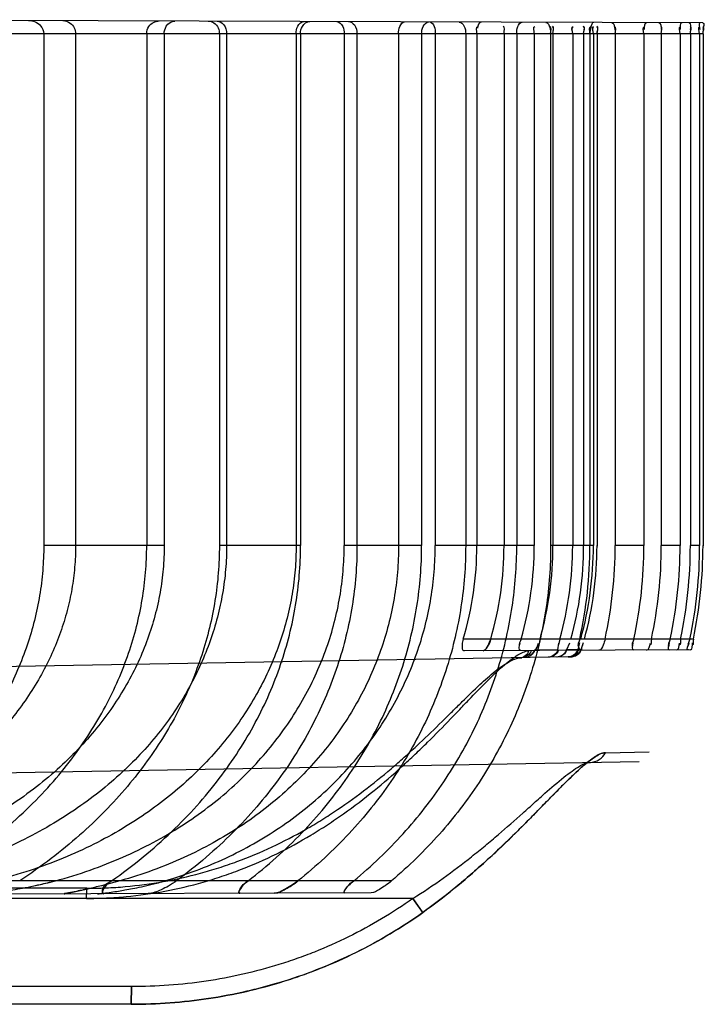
# Model space of a CAD drawing. Header units: millimetres. Extents: x 0 to 297, y 0 to 210.
# Tile 270 of 455: x 143.363 to 143.518, y 157.235 to 157.458. Entities that reach past the tile are written whole.
import ezdxf

# ---------------------------------------------------------------- set-up
doc = ezdxf.new("R2010")
doc.units = ezdxf.units.MM
doc.header["$LTSCALE"] = 16.335
doc.layers.add('INTFCLR_1', color=7, linetype='CONTINUOUS')

msp = doc.modelspace()

# ---------------------------------------------------------------- linework, layer by layer
at = {"layer": 'INTFCLR_1', "color": 9, "linetype": 'Continuous'}
for p, q in [((143.5175992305, 157.4577476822), (143.3097633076, 157.4584731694)), ((143.5176704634, 157.4552871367), (143.3049389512, 157.4552871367)), ((143.395626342, 157.3392871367), (143.3683356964, 157.3392854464)), ((143.4265118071, 157.3392854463), (143.4081232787, 157.3392854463)), ((143.4539352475, 157.3392854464), (143.4363873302, 157.3392871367)), ((143.4794419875, 157.3392871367), (143.4570233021, 157.3392871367)), ((143.4928436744, 157.3392871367), (143.4831624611, 157.3392854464)), ((143.4936640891, 157.3392871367), (143.493821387, 157.3392871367)), ((143.5042717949, 157.3392854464), (143.4977800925, 157.3392854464)), ((143.5124747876, 157.3392854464), (143.5082286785, 157.3392854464)), ((143.5169026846, 157.3392854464), (143.5148018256, 157.3392854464)), ((143.517821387, 157.3392854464), (143.5176699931, 157.3392854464)), ((143.5154850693, 157.3180816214), (143.4633794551, 157.3180816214)), ((143.5148671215, 157.315611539), (143.4635563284, 157.3154324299)), ((143.4848129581, 157.3156493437), (143.4795337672, 157.3155548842)), ((143.4868416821, 157.3156856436), (143.4893919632, 157.3157312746)), ((143.4900763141, 157.3157467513), (143.4902795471, 157.3157467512)), ((143.4871451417, 157.314038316), (143.076579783, 157.306871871)), ((143.476031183, 157.3138000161), (143.4766077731, 157.3138543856)), ((143.4872204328, 157.3140396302), (143.4880278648, 157.314053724)), ((143.4955715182, 157.292313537), (143.5054734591, 157.2924917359)), ((143.4955715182, 157.292313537), (143.5054734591, 157.2924917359)), ((143.1045099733, 157.2833557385), (143.5032075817, 157.2903150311)), ((143.3780715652, 157.2615828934), (143.076579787, 157.2615719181)), ((143.4471388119, 157.2632871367), (143.1711067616, 157.2632871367)), ((143.3780296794, 157.2592871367), (143.3780715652, 157.2615828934)), ((143.3780296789, 157.2592871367), (143.3780715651, 157.2615828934)), ((143.442521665, 157.2605645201), (143.076579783, 157.2592871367)), ((143.4519711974, 157.2592871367), (143.076579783, 157.2592871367)), ((143.4541696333, 157.2560876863), (143.4519711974, 157.2592871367)), ((143.4519711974, 157.2592871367), (143.454237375, 157.2560531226)), ((143.4541696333, 157.2560876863), (143.4519711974, 157.2592871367)), ((143.4519711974, 157.2592871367), (143.454237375, 157.2560531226)), ((143.3882352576, 157.2392871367), (143.100579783, 157.2392871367)), ((143.3881654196, 157.2352871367), (143.3882352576, 157.2392871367)), ((143.3882352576, 157.2392871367), (143.388165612, 157.2352871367)), ((143.3881648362, 157.2352871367), (143.076579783, 157.2352871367))]:
    msp.add_line(p, q, dxfattribs=at)
at = {"layer": 'INTFCLR_1', "color": 6, "linetype": 'Continuous'}
for p, q in [((143.3683347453, 157.4552871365), (143.3683347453, 157.3392871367)), ((143.3755516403, 157.4552871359), (143.3755516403, 157.3392871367)), ((143.3916588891, 157.4552871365), (143.3916588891, 157.3392871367)), ((143.3956263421, 157.4552871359), (143.3956263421, 157.3392871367)), ((143.4081240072, 157.4552871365), (143.4081240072, 157.3392871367)), ((143.409757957, 157.4552871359), (143.409757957, 157.3392871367)), ((143.4255057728, 157.4552871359), (143.4255057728, 157.3392871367)), ((143.4265115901, 157.4552871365), (143.4265115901, 157.3392871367)), ((143.4363873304, 157.4552871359), (143.4363873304, 157.3392871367)), ((143.4392910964, 157.4552871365), (143.4392910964, 157.3392871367)), ((143.4487121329, 157.4552871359), (143.4487121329, 157.3392871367)), ((143.4539368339, 157.4552871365), (143.4539368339, 157.3392871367)), ((143.457023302, 157.4552871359), (143.457023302, 157.3392871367)), ((143.4639097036, 157.4552871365), (143.4639097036, 157.3392871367)), ((143.4664476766, 157.4552871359), (143.4664476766, 157.3392871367)), ((143.4725964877, 157.4552871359), (143.4725964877, 157.3392871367)), ((143.475479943, 157.4552871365), (143.475479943, 157.3392871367)), ((143.4794419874, 157.4552871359), (143.4794419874, 157.3392871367)), ((143.4831626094, 157.4552871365), (143.4831626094, 157.3392871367)), ((143.4836826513, 157.4552871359), (143.4836826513, 157.3392871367)), ((143.4881494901, 157.4552871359), (143.4881494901, 157.3392871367)), ((143.4906376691, 157.4552871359), (143.4906376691, 157.3392871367)), ((143.4920640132, 157.4552871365), (143.4920640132, 157.3392871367)), ((143.4928436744, 157.4552871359), (143.4928436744, 157.3392871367)), ((143.4936640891, 157.4552871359), (143.4936640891, 157.3392871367)), ((143.4977801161, 157.4552871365), (143.4977801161, 157.3392871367)), ((143.5042716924, 157.4552871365), (143.5042716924, 157.3392871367)), ((143.5082285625, 157.4552871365), (143.5082285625, 157.3392871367)), ((143.5124752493, 157.4552871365), (143.5124752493, 157.3392871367)), ((143.5148021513, 157.4552871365), (143.5148021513, 157.3392871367)), ((143.5169024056, 157.4552871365), (143.5169024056, 157.3392871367)), ((143.5176704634, 157.4552871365), (143.5176704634, 157.3392871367)), ((143.4848129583, 157.3156493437), (143.4850152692, 157.3171743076)), ((143.4852464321, 157.3180816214), (143.4849260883, 157.3167573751)), ((143.4868416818, 157.3156856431), (143.4874909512, 157.3172149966)), ((143.4893919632, 157.3157312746), (143.4897490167, 157.3172427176)), ((143.4900753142, 157.3157435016), (143.4905723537, 157.3172773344)), ((143.4793763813, 157.3154876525), (143.4795337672, 157.3155548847)), ((143.4848129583, 157.3156493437), (143.4849057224, 157.3155069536)), ((143.4849057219, 157.3155069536), (143.4848129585, 157.3156493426)), ((143.4866671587, 157.3155131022), (143.4868416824, 157.3156856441))]:
    msp.add_line(p, q, dxfattribs=at)
at = {"layer": 'INTFCLR_1', "color": 7, "linetype": 'Continuous'}
for p, q in [((143.4893744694, 157.3154500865), (143.4894083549, 157.3158978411)), ((143.4894081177, 157.315882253), (143.4893860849, 157.3154290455)), ((143.4894081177, 157.315882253), (143.4893860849, 157.3154290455)), ((143.4893919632, 157.3157312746), (143.4893922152, 157.3155226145)), ((143.4901393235, 157.3159011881), (143.4899297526, 157.3154186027)), ((143.4901393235, 157.3159011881), (143.4899297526, 157.3154186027)), ((143.4899459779, 157.3154318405), (143.490145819, 157.3159154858)), ((143.4899459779, 157.3154318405), (143.490145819, 157.3159154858)), ((143.4900753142, 157.3157435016), (143.4899738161, 157.3155246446)), ((143.4871451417, 157.314038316), (143.4872204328, 157.3140396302)), ((143.3731483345, 157.2603223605), (143.3789941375, 157.2615910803))]:
    msp.add_line(p, q, dxfattribs=at)
for points in [[(143.4678785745, 157.3154475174), (143.4679187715, 157.315450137), (143.4679603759, 157.3154577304), (143.4680033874, 157.3154703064), (143.4680478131, 157.3154878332)], [(143.4682911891, 157.315651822), (143.4682405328, 157.3156093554), (143.4681909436, 157.3155716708), (143.4681424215, 157.3155388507), (143.4680947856, 157.3155109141), (143.4680482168, 157.3154880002), (143.4680032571, 157.3154702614)]]:
    msp.add_lwpolyline(points, dxfattribs=at)
at = {"layer": 'INTFCLR_1', "color": 6, "linetype": 'Continuous'}
for centre, radius, start, end in [((143.3914799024, 157.3393112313), 0.07496802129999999, 343.5498358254, 359.9815852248), ((143.3963440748, 157.3393047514), 0.07625258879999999, 343.839677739, 359.9867644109), ((143.4021059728, 157.3392994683), 0.07733613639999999, 344.0762211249, 359.9908639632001), ((143.4054589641, 157.3392947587), 0.0782237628, 344.2652033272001, 359.994417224), ((143.409218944, 157.3392916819), 0.0789305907, 344.4120224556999, 359.9967006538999), ((143.4111812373, 157.3392894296), 0.0794564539, 344.5194640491, 359.9983466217), ((143.3940908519, 157.3392945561), 0.0979731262, 347.4954244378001, 359.9956610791), ((143.3940343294, 157.3393007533), 0.0980298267, 347.4990411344, 359.9920415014), ((143.4130386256, 157.3392879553), 0.0798050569, 344.589864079, 359.9994123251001), ((143.4136853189, 157.3392872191), 0.0799787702, 344.6247084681, 359.9999410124), ((143.3982645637, 157.3392934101), 0.09951552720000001, 347.6929664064, 359.9963881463), ((143.3982168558, 157.3392985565), 0.09956336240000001, 347.6959248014, 359.9934282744), ((143.4034865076, 157.3392889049), 0.1007851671, 347.8530022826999, 359.9989948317), ((143.4034402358, 157.3392938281), 0.1008315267, 347.8557999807, 359.9961977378), ((143.4063820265, 157.3392869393), 0.1018465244, 347.9826155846, 0.0001110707), ((143.4096587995, 157.3392988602), 0.1028164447, 348.0908578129, 359.9934669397), ((143.4096968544, 157.3392948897), 0.1027784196, 348.0886457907, 359.9956779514), ((143.4113801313, 157.3392955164), 0.1034220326, 348.1634940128, 359.9953577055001), ((143.4131981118, 157.3392809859), 0.103704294, 348.2043765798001, 0.0033983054), ((143.4136097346, 157.3392960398), 0.1040607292, 348.2368909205, 359.995097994), ((143.4136610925, 157.339290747), 0.104009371, 348.2339776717, 359.9980112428), ((143.4756981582, 157.3212055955), 0.0153797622, 339.1974765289, 344.5657674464)]:
    msp.add_arc(centre, radius, start, end, dxfattribs=at)
at = {"layer": 'INTFCLR_1', "color": 7, "linetype": 'Continuous'}
for centre, radius, start, end in [((143.3478006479, 157.3505112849), 0.0902519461, 281.9350310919, 284.8824248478), ((143.4142073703, 157.2779981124), 0.018807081, 303.2648556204, 308.5371749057), ((143.4143128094, 157.2778525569), 0.0186275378, 303.2625509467, 308.5624258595)]:
    msp.add_arc(centre, radius, start, end, dxfattribs=at)
at = {"layer": 'INTFCLR_1', "color": 6, "linetype": 'Continuous'}
for points, knots in [([(143.3649166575, 157.4582806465), (143.3654117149, 157.4582789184), (143.3664259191, 157.4580851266), (143.367845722, 157.457135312), (143.3683347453, 157.4559416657), (143.3683347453, 157.4552871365)], [0, 0, 0, 0, 0.2984645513, 0.6053941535, 1, 1, 1, 1]), ([(143.3726449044, 157.4582536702), (143.373231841, 157.4582516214), (143.3747629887, 157.4577879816), (143.3755516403, 157.4561938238), (143.3755516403, 157.4552871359)], [0, 0, 0, 0, 0.3929627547, 1, 1, 1, 1]), ([(143.391658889, 157.4552871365), (143.391658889, 157.4558639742), (143.3920781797, 157.4573467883), (143.3936033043, 157.458180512), (143.3944762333, 157.4581774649)], [0, 0, 0, 0, 0.3978816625, 1, 1, 1, 1]), ([(143.395626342, 157.4552871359), (143.395626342, 157.4558730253), (143.395934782, 157.457242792), (143.3972778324, 157.4581676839), (143.3980367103, 157.458165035)], [0, 0, 0, 0, 0.4356793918, 1, 1, 1, 1]), ([(143.4056058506, 157.4581386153), (143.4060563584, 157.4581370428), (143.4070191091, 157.457829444), (143.4079283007, 157.4566855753), (143.4081240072, 157.4557338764), (143.4081240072, 157.4552871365)], [0, 0, 0, 0, 0.3238507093, 0.6788599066, 1, 1, 1, 1]), ([(143.40760026, 157.4581316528), (143.408164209, 157.4581296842), (143.4094299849, 157.4573603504), (143.409757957, 157.4560062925), (143.409757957, 157.4552871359)], [0, 0, 0, 0, 0.4395202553, 1, 1, 1, 1]), ([(143.4255057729, 157.4552871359), (143.4255057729, 157.4558628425), (143.4256750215, 157.4570289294), (143.4267136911, 157.4580649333), (143.4273140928, 157.4580628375)], [0, 0, 0, 0, 0.4894998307, 1, 1, 1, 1]), ([(143.4265115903, 157.4552871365), (143.4265115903, 157.4558564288), (143.4267544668, 157.4571170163), (143.4279516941, 157.4580606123), (143.4286282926, 157.4580582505)], [0, 0, 0, 0, 0.4569344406, 1, 1, 1, 1]), ([(143.4347620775, 157.4580368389), (143.4353223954, 157.458034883), (143.4362593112, 157.4569589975), (143.4363873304, 157.4558558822), (143.4363873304, 157.4552871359)], [0, 0, 0, 0, 0.4962690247, 1, 1, 1, 1]), ([(143.43738188, 157.458027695), (143.4378849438, 157.458025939), (143.4390344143, 157.4572387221), (143.4392910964, 157.4559810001), (143.4392910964, 157.4552871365)], [0, 0, 0, 0, 0.4202975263, 1, 1, 1, 1]), ([(143.4487121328, 157.4552871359), (143.4487121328, 157.4558531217), (143.4488060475, 157.4568501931), (143.4495774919, 157.4579851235), (143.4500694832, 157.4579834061)], [0, 0, 0, 0, 0.5349682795, 1, 1, 1, 1]), ([(143.4539368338, 157.4552871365), (143.4539368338, 157.4558447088), (143.4540729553, 157.4569264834), (143.4550016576, 157.45796619), (143.4555496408, 157.4579642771)], [0, 0, 0, 0, 0.5043353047, 1, 1, 1, 1]), ([(143.4558086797, 157.4579633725), (143.4562731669, 157.4579617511), (143.4569496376, 157.4567919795), (143.457023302, 157.4558473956), (143.457023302, 157.4552871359)], [0, 0, 0, 0, 0.4532717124, 1, 1, 1, 1]), ([(143.4624530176, 157.4579401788), (143.4629098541, 157.4579385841), (143.4637946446, 157.4569559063), (143.4639097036, 157.4559004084), (143.4639097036, 157.4552871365)], [0, 0, 0, 0, 0.4269082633, 1, 1, 1, 1]), ([(143.4754799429, 157.4552871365), (143.4754799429, 157.4558350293), (143.4755600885, 157.4567661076), (143.4762460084, 157.4578920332), (143.4767024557, 157.4578904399)], [0, 0, 0, 0, 0.545523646, 1, 1, 1, 1]), ([(143.4820648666, 157.45787172), (143.4825713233, 157.4578699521), (143.4830943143, 157.4566196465), (143.4831626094, 157.4557512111), (143.4831626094, 157.4552871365)], [0, 0, 0, 0, 0.5218359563, 1, 1, 1, 1]), ([(143.4929668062, 157.457833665), (143.4925021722, 157.4578352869), (143.4921354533, 157.4565432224), (143.4920640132, 157.4557486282), (143.4920640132, 157.4552871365)], [0, 0, 0, 0, 0.5016980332, 1, 1, 1, 1]), ([(143.4969821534, 157.4578196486), (143.4974281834, 157.4578180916), (143.4977076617, 157.456508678), (143.4977801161, 157.4557473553), (143.4977801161, 157.4552871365)], [0, 0, 0, 0, 0.4921731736, 1, 1, 1, 1]), ([(143.3755516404, 157.3392871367), (143.3755516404, 157.3376400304), (143.3754097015, 157.3343337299), (143.3747686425, 157.329392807), (143.3736968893, 157.3244674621), (143.3721894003, 157.3195780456), (143.3702393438, 157.3147378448), (143.3678272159, 157.3099352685), (143.3649432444, 157.3052025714), (143.3615636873, 157.300541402), (143.3576633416, 157.2959636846), (143.3532241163, 157.2915074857), (143.3481759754, 157.2871529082), (143.3425468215, 157.2829845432), (143.3361988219, 157.27896263), (143.329178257, 157.2751874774), (143.3213385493, 157.2716501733), (143.3126866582, 157.2684328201), (143.3030261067, 157.2655541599), (143.2962070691, 157.2639966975), (143.2926042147, 157.2632871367)], [0, 0, 0, 0, 0.0405302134, 0.0813143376, 0.1224569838, 0.1644135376, 0.2070668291, 0.250714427, 0.2965118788, 0.3432907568, 0.3922413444, 0.4443486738, 0.4979133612, 0.5561428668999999, 0.6165462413, 0.6826768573, 0.7521219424, 0.8280242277, 0.909641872, 1, 1, 1, 1]), ([(143.3683347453, 157.3392871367), (143.3683346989, 157.3373936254), (143.3681798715, 157.3336001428), (143.3674750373, 157.3279176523), (143.3662984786, 157.3222576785), (143.3646373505, 157.3166120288), (143.3624800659, 157.3109914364), (143.3597987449, 157.305384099), (143.3565712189, 157.2998047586), (143.3527645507, 157.2942643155), (143.3483472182, 157.2887850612), (143.343294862, 157.2833983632), (143.3375707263, 157.2781244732), (143.3310972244, 157.2729615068), (143.3237972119, 157.2679315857), (143.3185256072, 157.2648118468), (143.3157528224, 157.2632871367)], [0, 0, 0, 0, 0.05853908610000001, 0.117218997, 0.1768356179, 0.2370608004, 0.2989604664, 0.3627605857, 0.4290160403, 0.4980290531, 0.5703745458, 0.646395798, 0.7261424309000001, 0.8107932, 0.9021723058, 1, 1, 1, 1]), ([(143.3956263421, 157.3392871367), (143.3956263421, 157.3375083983), (143.3954695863, 157.3339380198), (143.3947650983, 157.328602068), (143.3935864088, 157.3232917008), (143.3919251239, 157.3180179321), (143.3897765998, 157.3128065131), (143.3871320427, 157.3076770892), (143.3839901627, 157.3026608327), (143.3803118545, 157.2977369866), (143.3761127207, 157.2929765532), (143.3713264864, 157.2883480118), (143.3659779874, 157.2839269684), (143.3599544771, 157.2796823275), (143.3532611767, 157.2756851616), (143.3458138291, 157.2719607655), (143.3376198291, 157.2685896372), (143.3286174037, 157.2656183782), (143.3222925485, 157.2640116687), (143.3189858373, 157.2632871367)], [0, 0, 0, 0, 0.0457072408, 0.09169605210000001, 0.1381381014, 0.1853072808, 0.2336027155, 0.2828101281, 0.3334272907, 0.3855250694, 0.4405699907, 0.4963622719, 0.5564478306, 0.6186985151, 0.6855362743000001, 0.756587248, 0.8324711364, 0.9130135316, 1, 1, 1, 1]), ([(143.4097579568, 157.3392871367), (143.4097579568, 157.3374712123), (143.4096035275, 157.3338347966), (143.4089071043, 157.3284004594), (143.4077420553, 157.3229955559), (143.406108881, 157.317652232), (143.4040023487, 157.3123747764), (143.4014223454, 157.3072028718), (143.3983502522, 157.3021301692), (143.3947824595, 157.2971881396), (143.390703, 157.2923963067), (143.3860904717, 157.2877702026), (143.3809499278, 157.2833609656), (143.3752368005, 157.2791731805), (143.3689674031, 157.275267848), (143.3620931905, 157.2716636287), (143.3546157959, 157.2684136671), (143.3464805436, 157.2655519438), (143.3407807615, 157.2639907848), (143.3378223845, 157.2632871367)], [0, 0, 0, 0, 0.04821679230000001, 0.0965044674, 0.1453076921, 0.1948477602, 0.2446870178, 0.2960153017, 0.3481358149, 0.4019819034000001, 0.4576846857, 0.5150568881, 0.5752645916, 0.63732814, 0.7029646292, 0.7712006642, 0.8432372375, 0.9192572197, 1, 1, 1, 1]), ([(143.3432852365, 157.2632871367), (143.3459607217, 157.2649132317), (143.3510507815, 157.2682500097), (143.3581000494, 157.2736490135), (143.3643614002, 157.2792321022), (143.3698740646, 157.2849577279), (143.3746785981, 157.2907863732), (143.3788205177, 157.2966991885), (143.3823406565, 157.3026848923), (143.385269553, 157.3087256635), (143.3876305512, 157.3148034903), (143.3894424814, 157.320906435), (143.3907241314, 157.3270270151), (143.3914884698, 157.3331567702), (143.3916588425, 157.3372497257), (143.391658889, 157.3392871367)], [0, 0, 0, 0, 0.0996864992, 0.1935880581, 0.2824675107, 0.3665346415, 0.4464071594, 0.5227306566, 0.5961542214, 0.6672703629, 0.7362522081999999, 0.8035295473, 0.8697438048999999, 0.935129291, 1, 1, 1, 1]), ([(143.4255057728, 157.3392871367), (143.4255057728, 157.3374439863), (143.4253531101, 157.3337533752), (143.4246647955, 157.3282390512), (143.4235152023, 157.3227630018), (143.4219056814, 157.3173514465), (143.4198327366, 157.3120143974), (143.4172989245, 157.3067939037), (143.4142915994, 157.3016854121), (143.4108177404, 157.2967322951), (143.406856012, 157.2919355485), (143.4024109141, 157.287335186), (143.3974704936, 157.2829540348), (143.392029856, 157.2788228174), (143.3860835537, 157.2749755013), (143.3796284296, 157.27144874), (143.3726540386, 157.268276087), (143.3651515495, 157.2654972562), (143.3599124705, 157.2639729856), (143.3572114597, 157.2632871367)], [0, 0, 0, 0, 0.0502076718, 0.1004829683, 0.1512123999, 0.202452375, 0.254105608, 0.3070045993, 0.3603502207, 0.4154150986, 0.4716304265, 0.5296464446, 0.5894967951, 0.6513269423, 0.7155570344, 0.7822425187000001, 0.8515171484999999, 0.9240891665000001, 1, 1, 1, 1]), ([(143.4081240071, 157.3392871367), (143.4081239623, 157.3372052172), (143.4079560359, 157.3330307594), (143.4072060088, 157.3267864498), (143.4059530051, 157.3205684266), (143.404189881, 157.3143897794), (143.401907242, 157.3082637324), (143.399094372, 157.3022008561), (143.3957355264, 157.2962172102), (143.391809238, 157.2903286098), (143.3872949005, 157.2845550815), (143.3821682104, 157.2789185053), (143.3764050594, 157.273449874), (143.369966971, 157.2681703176), (143.3653273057, 157.264888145), (143.3628921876, 157.2632871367)], [0, 0, 0, 0, 0.06773454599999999, 0.1357541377, 0.2044137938, 0.2738835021, 0.3445825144, 0.416892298, 0.4911162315, 0.5676128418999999, 0.6469354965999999, 0.7293363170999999, 0.8152794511, 0.9051848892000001, 1, 1, 1, 1]), ([(143.3709805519, 157.2632871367), (143.3736283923, 157.2639962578), (143.3787900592, 157.2655854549), (143.3861963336, 157.2685008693), (143.3931260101, 157.2718680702), (143.3995763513, 157.2756526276), (143.4055244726, 157.2798131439), (143.4109699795, 157.2843172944), (143.4158749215, 157.2890996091), (143.4202610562, 157.2941453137), (143.424103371, 157.2993873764), (143.4274219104, 157.3048139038), (143.430211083, 157.3103751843), (143.4324801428, 157.316048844), (143.4342337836, 157.3218005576), (143.4354788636, 157.3276041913), (143.4362222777, 157.3334398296), (143.4363873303, 157.3373424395), (143.4363873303, 157.3392871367)], [0, 0, 0, 0, 0.0762102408, 0.1499841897, 0.221082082, 0.2901938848, 0.3576919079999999, 0.422673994, 0.4864566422, 0.5479338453, 0.6083396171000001, 0.6669442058, 0.7245735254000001, 0.7811070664, 0.8366297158, 0.8915537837, 0.9459330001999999, 1, 1, 1, 1]), ([(143.3837169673, 157.2632871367), (143.3861603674, 157.2649989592), (143.390830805, 157.2685314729), (143.3972764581, 157.2742291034), (143.4030305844, 157.2801678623), (143.4081072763, 157.2863029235), (143.4125325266, 157.2926050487), (143.4163241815, 157.2990452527), (143.4195005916, 157.3055989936), (143.4220777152, 157.3122400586), (143.4240669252, 157.3189458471), (143.4254790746, 157.3257007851), (143.4263240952, 157.3324863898), (143.4265115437, 157.3370259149), (143.4265115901, 157.3392871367)], [0, 0, 0, 0, 0.0986774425, 0.1934719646, 0.2842783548, 0.3719075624, 0.4565880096, 0.5387137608, 0.6188319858, 0.6972136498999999, 0.7740709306, 0.8499252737, 0.9252083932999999, 1, 1, 1, 1]), ([(143.4487121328, 157.3392871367), (143.4487121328, 157.3372761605), (143.4485412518, 157.3332491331), (143.447774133, 157.3272424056), (143.4464990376, 157.3213037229), (143.4447183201, 157.3154553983), (143.4424383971, 157.3097334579), (143.4396598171, 157.3041576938), (143.4363900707, 157.2987620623), (143.4326322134, 157.2935729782), (143.4283914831, 157.2886194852), (143.4236788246, 157.2839369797), (143.4184905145, 157.2795459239), (143.41282744, 157.2754760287), (143.4066784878, 157.2717546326), (143.4000684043, 157.2684328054), (143.3930261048, 157.2655572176), (143.3881351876, 157.2639876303), (143.3856319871, 157.2632871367)], [0, 0, 0, 0, 0.0568391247, 0.1137631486, 0.1709622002, 0.22831172, 0.286354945, 0.3448526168, 0.4041913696, 0.4644757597, 0.5257384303, 0.5882977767, 0.6520465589, 0.7176522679, 0.7852039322, 0.8549851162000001, 0.9265303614, 1, 1, 1, 1]), ([(143.3958357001, 157.2632871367), (143.3982046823, 157.2639747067), (143.4028484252, 157.2655156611), (143.4095406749, 157.2683265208), (143.4158711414, 157.2715857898), (143.4218148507, 157.2752617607), (143.4273570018, 157.2793298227), (143.4324650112, 157.2837489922), (143.4371201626, 157.2884829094), (143.4413020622, 157.293488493), (143.4450048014, 157.2987345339), (143.4482159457, 157.3041778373), (143.4509373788, 157.3097949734), (143.4531609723, 157.3155425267), (143.4548897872, 157.3213986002), (143.4561215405, 157.3273230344), (143.4568593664, 157.3332954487), (143.4570233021, 157.3372928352), (143.4570233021, 157.3392871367)], [0, 0, 0, 0, 0.0706642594, 0.1399980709, 0.2077361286, 0.2744269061, 0.3399916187, 0.4044720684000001, 0.4677080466, 0.529979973, 0.5911173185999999, 0.6514504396, 0.7108222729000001, 0.7697220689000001, 0.8277923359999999, 0.8855428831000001, 0.9428697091, 1, 1, 1, 1]), ([(143.4392910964, 157.3392871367), (143.4392910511, 157.3369940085), (143.4391064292, 157.3323965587), (143.4382746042, 157.3255280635), (143.436888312, 157.3187049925), (143.4349424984, 157.3119489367), (143.4324329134, 157.3052780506), (143.4293547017, 157.2987168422), (143.4256987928, 157.2922899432), (143.4214568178, 157.2860227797), (143.4166186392, 157.2799414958), (143.4111747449, 157.2740798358), (143.4051124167, 157.2684668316), (143.4007296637, 157.2649796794), (143.398437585, 157.2632871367)], [0, 0, 0, 0, 0.0768314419, 0.1539662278, 0.2315751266, 0.3098583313, 0.3892813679, 0.4701280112, 0.552432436, 0.6367647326, 0.7234349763, 0.8125489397, 0.9045350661, 1, 1, 1, 1]), ([(143.4146580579, 157.2632871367), (143.4168348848, 157.2649671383), (143.4210165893, 157.2684411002), (143.4268087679, 157.2740240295), (143.4320319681, 157.2798695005), (143.4366857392, 157.2859396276), (143.4407765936, 157.2922039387), (143.4443095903, 157.298635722), (143.4472890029, 157.3052074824), (143.4497204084, 157.3118926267), (143.451606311, 157.3186649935), (143.4529503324, 157.3255029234), (143.4537552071, 157.3323835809), (143.4539367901, 157.3369897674), (143.4539368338, 157.3392871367)], [0, 0, 0, 0, 0.093085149, 0.1838434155, 0.2720976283, 0.3582077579, 0.4425306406, 0.5251309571, 0.6063844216, 0.6865578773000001, 0.7657051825, 0.8441331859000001, 0.9222282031, 1, 1, 1, 1]), ([(143.4639097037, 157.3392871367), (143.4639096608, 157.3369672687), (143.4637291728, 157.3323199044), (143.4629344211, 157.3253783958), (143.4616086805, 157.3184900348), (143.4597532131, 157.3116799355), (143.4573687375, 157.3049724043), (143.4544562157, 157.2983933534), (143.4510150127, 157.2919697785), (143.4470467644, 157.2857292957), (143.4425522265, 157.2796985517), (143.4375349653, 157.2739102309), (143.4319950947, 157.2683915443), (143.4280032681, 157.2649522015), (143.4259246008, 157.2632871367)], [0, 0, 0, 0, 0.07919219, 0.15858319, 0.2382923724, 0.3184173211, 0.3993017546, 0.4810717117, 0.5637953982, 0.64783162, 0.7332893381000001, 0.820315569, 0.9090833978, 1, 1, 1, 1]), ([(143.4385659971, 157.2632871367), (143.4405680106, 157.2649422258), (143.4444277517, 157.2683717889), (143.4497899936, 157.27387129), (143.4546609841, 157.279651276), (143.4590306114, 157.2856758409), (143.4628946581, 157.2919149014), (143.466249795, 157.2983418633), (143.4690923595, 157.3049278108), (143.4714209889, 157.3116444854), (143.4732333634, 157.3184646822), (143.4745282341, 157.3253621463), (143.4753050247, 157.3323107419), (143.4754799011, 157.3369640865), (143.4754799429, 157.3392871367)], [0, 0, 0, 0, 0.0892786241, 0.1772832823, 0.2637798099, 0.3488415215, 0.432853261, 0.5157862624, 0.5978004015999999, 0.6791738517, 0.7598965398, 0.8401253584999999, 0.9201566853, 1, 1, 1, 1]), ([(143.4831626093, 157.3392871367), (143.4831625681, 157.3369486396), (143.4829909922, 157.3322664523), (143.4822209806, 157.3252741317), (143.4809399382, 157.3183402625), (143.4791497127, 157.3114926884), (143.4768547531, 157.304759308), (143.4740594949, 157.2981676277), (143.4707687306, 157.2917462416), (143.4669899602, 157.2855241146), (143.462730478, 157.2795283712), (143.4580009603, 157.2737905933), (143.4528101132, 157.2683367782), (143.4490766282, 157.2649327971), (143.4471388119, 157.2632871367)], [0, 0, 0, 0, 0.0808253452, 0.1617682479, 0.2429309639, 0.3243164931, 0.4061795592, 0.4885862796, 0.5715655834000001, 0.6553508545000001, 0.7399762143, 0.8255494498, 0.912130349, 1, 1, 1, 1]), ([(143.4633794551, 157.3180816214), (143.4632505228, 157.3176444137), (143.4630474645, 157.3169321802), (143.4630955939, 157.3154308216), (143.4635563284, 157.3154324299)], [0, 0, 0, 0, 0.4973188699, 1, 1, 1, 1]), ([(143.495493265, 157.3180816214), (143.4953898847, 157.3176075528), (143.4950973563, 157.3167854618), (143.4945968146, 157.315540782), (143.49409733, 157.3155390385)], [0, 0, 0, 0, 0.4927501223, 1, 1, 1, 1]), ([(143.3837169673, 157.2632871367), (143.3833084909, 157.263000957), (143.382441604, 157.2626555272), (143.3812181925, 157.2603505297), (143.3819227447, 157.2603529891)], [0, 0, 0, 0, 0.4144830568, 1, 1, 1, 1]), ([(143.3819227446, 157.2603529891), (143.3814720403, 157.2603514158), (143.3817811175, 157.2626355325), (143.3830392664, 157.262812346), (143.3837169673, 157.2632871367)], [0, 0, 0, 0, 0.3526173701, 1, 1, 1, 1]), ([(143.3984375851, 157.2632871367), (143.3978529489, 157.2628554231), (143.3967131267, 157.2621281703), (143.395044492, 157.2612697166), (143.3935241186, 157.2606713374), (143.3925235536, 157.260389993), (143.3920280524, 157.2603882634)], [0, 0, 0, 0, 0.307082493, 0.5701124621, 0.7906306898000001, 1, 1, 1, 1]), ([(143.4146580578, 157.2632871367), (143.4142931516, 157.263005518), (143.4135639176, 157.2625788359), (143.4120529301, 157.2604581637), (143.4127580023, 157.2604606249)], [0, 0, 0, 0, 0.3953117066, 1, 1, 1, 1]), ([(143.4127580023, 157.2604606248), (143.4122556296, 157.2604588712), (143.4133082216, 157.2625954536), (143.4141123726, 157.2628659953), (143.4146580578, 157.2632871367)], [0, 0, 0, 0, 0.4215713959, 1, 1, 1, 1]), ([(143.438565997, 157.2632871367), (143.4382224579, 157.2630031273), (143.4375805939, 157.2625174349), (143.4358364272, 157.2605411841), (143.4365434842, 157.2605436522)], [0, 0, 0, 0, 0.3866559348, 1, 1, 1, 1]), ([(143.4365434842, 157.2605436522), (143.4360506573, 157.2605419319), (143.437417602, 157.2625265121), (143.4380467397, 157.2628578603), (143.438565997, 157.2632871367)], [0, 0, 0, 0, 0.4224658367, 1, 1, 1, 1]), ([(143.4471388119, 157.2632871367), (143.4466731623, 157.2628916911), (143.4457749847, 157.2621877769), (143.4442655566, 157.2612706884), (143.4431899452, 157.2605668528), (143.442521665, 157.2605645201)], [0, 0, 0, 0, 0.3396770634, 0.6284195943, 1, 1, 1, 1])]:
    msp.add_open_spline(points, degree=3, knots=knots, dxfattribs=at)
for points in [[(143.4674436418, 157.4579227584), (143.4669044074, 157.4579246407), (143.4665725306, 157.4570988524), (143.4665725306, 157.4565596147)], [(143.5048999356, 157.4577920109), (143.5043424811, 157.4577939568), (143.5043177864, 157.4567816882), (143.5043177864, 157.4562242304)], [(143.5076924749, 157.4577822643), (143.508237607, 157.4577803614), (143.5081898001, 157.4567694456), (143.5081898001, 157.4562243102)], [(143.5128573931, 157.4577642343), (143.5123305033, 157.4577660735), (143.5125040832, 157.4567504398), (143.5125040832, 157.4562235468)], [(143.5145046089, 157.4577584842), (143.5150244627, 157.4577566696), (143.5147804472, 157.4567433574), (143.5147804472, 157.4562235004)], [(143.5170547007, 157.4577495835), (143.5165437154, 157.4577513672), (143.5169143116, 157.4567340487), (143.5169143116, 157.4562230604)], [(143.5175992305, 157.4577476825), (143.5181079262, 157.4577459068), (143.5176655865, 157.4567317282), (143.5176655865, 157.4562230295)], [(143.4664476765, 157.4552871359), (143.4664476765, 157.4558453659), (143.4661133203, 157.4569487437), (143.4666715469, 157.4569467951)], [(143.4725964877, 157.4552871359), (143.4725964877, 157.455849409), (143.4729575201, 157.4569599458), (143.4723952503, 157.4569619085)], [(143.4794419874, 157.4552871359), (143.4794419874, 157.4558470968), (143.4790463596, 157.4569609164), (143.4796063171, 157.4569589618)], [(143.4831626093, 157.4552871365), (143.4831626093, 157.4558322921), (143.4834672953, 157.4569029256), (143.482922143, 157.4569048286)], [(143.4836826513, 157.4552871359), (143.4836826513, 157.4558446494), (143.4841025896, 157.456952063), (143.4835450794, 157.4569540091)], [(143.4836826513, 157.4552871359), (143.4836826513, 157.4557621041), (143.4840614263, 157.4567071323), (143.4835864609, 157.4567087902)], [(143.4881494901, 157.4552871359), (143.4881494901, 157.4558440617), (143.4876948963, 157.456956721), (143.4882518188, 157.4569547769)], [(143.4881494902, 157.4552871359), (143.4881494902, 157.4557603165), (143.487747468, 157.4567065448), (143.4882206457, 157.4567048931)], [(143.4906376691, 157.4552871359), (143.4906376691, 157.455843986), (143.491117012, 157.4569539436), (143.4905601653, 157.4569558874)], [(143.4906376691, 157.4552871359), (143.4906376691, 157.4557597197), (143.4910567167, 157.4567022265), (143.4905841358, 157.4567038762)], [(143.4920640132, 157.4552871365), (143.4920640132, 157.4558273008), (143.4917278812, 157.4568966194), (143.4922680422, 157.4568947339)], [(143.4928436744, 157.4552871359), (143.4928436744, 157.4558457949), (143.4923276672, 157.4569645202), (143.4928863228, 157.4569625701)], [(143.4928436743, 157.4552871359), (143.4928436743, 157.4557588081), (143.4924012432, 157.4567034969), (143.4928729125, 157.4567018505)], [(143.4936640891, 157.4552871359), (143.4936640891, 157.4558391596), (143.4941988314, 157.4569411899), (143.4936468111, 157.4569431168)], [(143.4936640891, 157.4552871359), (143.4936640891, 157.4557586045), (143.4941235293, 157.4566998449), (143.4936520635, 157.4567014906)], [(143.497780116, 157.4552871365), (143.497780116, 157.4558313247), (143.4981403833, 157.4569074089), (143.4975961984, 157.4569093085)], [(143.5042716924, 157.4552871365), (143.5042716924, 157.4558288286), (143.5038799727, 157.4569071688), (143.5044216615, 157.456905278)], [(143.5082285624, 157.4552871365), (143.5082285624, 157.4558264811), (143.5086420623, 157.4568983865), (143.508102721, 157.4569002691)], [(143.5124752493, 157.4552871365), (143.5124752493, 157.4558256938), (143.5120300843, 157.456901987), (143.5125686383, 157.456900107)], [(143.5148021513, 157.4552871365), (143.5148021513, 157.4558257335), (143.5152697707, 157.4568994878), (143.514731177, 157.4569013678)], [(143.5169024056, 157.4552871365), (143.5169024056, 157.4558272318), (143.5164011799, 157.4569088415), (143.5169412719, 157.4569069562)], [(143.5176704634, 157.4552871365), (143.5176704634, 157.4558210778), (143.5181884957, 157.4568870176), (143.5176545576, 157.4568888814)], [(143.4764746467, 157.3180816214), (143.4763505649, 157.3176464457), (143.4757298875, 157.3167543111), (143.4761824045, 157.3167558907)], [(143.4763827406, 157.3154772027), (143.4758137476, 157.3154752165), (143.4760992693, 157.3166322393), (143.4762552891, 157.3171794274)], [(143.4807515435, 157.3180816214), (143.4806168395, 157.3176033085), (143.4806442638, 157.316978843), (143.4802485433, 157.3166782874)], [(143.4897400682, 157.3180816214), (143.4896210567, 157.3175446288), (143.4890254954, 157.3164378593), (143.4895755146, 157.3164397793)], [(143.502015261, 157.3180816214), (143.5019003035, 157.317547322), (143.5012563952, 157.3164539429), (143.5018029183, 157.3164558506)], [(143.5020755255, 157.3155668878), (143.5015203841, 157.3155649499), (143.5017477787, 157.3166761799), (143.5018645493, 157.3172189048)], [(143.5059965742, 157.3180816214), (143.5058968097, 157.3176128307), (143.5060825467, 157.3167002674), (143.5056032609, 157.3166985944)], [(143.5102622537, 157.3180816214), (143.5101498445, 157.3175488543), (143.5094568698, 157.3164671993), (143.5100013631, 157.3164691)], [(143.5100914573, 157.3155948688), (143.5095487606, 157.3155929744), (143.5099886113, 157.3166919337), (143.5101006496, 157.3172229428)], [(143.5126030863, 157.3180816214), (143.5125054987, 157.3176161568), (143.5127287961, 157.3167000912), (143.5122532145, 157.3166984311)], [(143.5143187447, 157.3156096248), (143.5137677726, 157.3156077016), (143.5144315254, 157.3167077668), (143.5145441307, 157.3172471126)], [(143.5147124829, 157.3180816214), (143.5146159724, 157.3176193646), (143.5139681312, 157.3166896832), (143.5144403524, 157.3166913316)], [(143.5148671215, 157.315611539), (143.5154192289, 157.3156134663), (143.515183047, 157.3166709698), (143.5152956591, 157.317211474)], [(143.5154850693, 157.3180816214), (143.5153881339, 157.3176163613), (143.5156504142, 157.3166916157), (143.5151751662, 157.3166899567)], [(143.4795337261, 157.3155548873), (143.4800121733, 157.3159182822), (143.4802684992, 157.3165395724), (143.4804313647, 157.3171178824)], [(143.4900504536, 157.3155249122), (143.4895899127, 157.3155233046), (143.4894716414, 157.31637116), (143.4895712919, 157.3168207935)], [(143.5048888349, 157.3155767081), (143.5054803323, 157.3155787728), (143.5056258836, 157.3165502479), (143.5057490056, 157.317128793)], [(143.511750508, 157.31560066), (143.5123000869, 157.3156025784), (143.5122626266, 157.3165885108), (143.5123753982, 157.3171263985)]]:
    msp.add_open_spline(points, degree=3, dxfattribs=at)
at = {"layer": 'INTFCLR_1', "color": 7, "linetype": 'Continuous'}
for points, knots in [([(143.4678785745, 157.3154475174), (143.4684217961, 157.3154486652), (143.4690510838, 157.3167005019), (143.4694393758, 157.317580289), (143.4695838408, 157.3180816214)], [0, 0, 0, 0, 0.5100900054, 1, 1, 1, 1]), ([(143.4894083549, 157.3158978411), (143.4892763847, 157.3153930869), (143.4886943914, 157.314429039), (143.4876231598, 157.3140466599), (143.4871012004, 157.314037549)], [0, 0, 0, 0, 0.4998477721, 1, 1, 1, 1]), ([(143.4871067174, 157.3140376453), (143.4876253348, 157.3140466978), (143.4886874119, 157.314422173), (143.4892854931, 157.3153768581), (143.4894081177, 157.315882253)], [0, 0, 0, 0, 0.4993444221, 1, 1, 1, 1]), ([(143.4893922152, 157.3155226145), (143.4892177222, 157.3150994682), (143.4886080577, 157.3143389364), (143.4876776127, 157.3140476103), (143.4872204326, 157.3140396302)], [0, 0, 0, 0, 0.5002527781, 1, 1, 1, 1]), ([(143.4899738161, 157.3155246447), (143.4897979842, 157.3151032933), (143.4891919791, 157.3143531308), (143.4882737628, 157.3140624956), (143.4878246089, 157.3140502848)], [0, 0, 0, 0, 0.5041799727, 1, 1, 1, 1]), ([(143.490145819, 157.3159154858), (143.4900396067, 157.3154052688), (143.4894264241, 157.3144420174), (143.4883612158, 157.3140595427), (143.4878359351, 157.3140503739)], [0, 0, 0, 0, 0.4979905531, 1, 1, 1, 1]), ([(143.3530677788, 157.2602522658), (143.3535140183, 157.2602571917), (143.3545511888, 157.2603652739), (143.3562034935, 157.2605330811), (143.3579169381, 157.2607497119), (143.3596450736, 157.2609899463), (143.361476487, 157.2612725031), (143.3636611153, 157.2616478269), (143.3657309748, 157.2620503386), (143.3676239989, 157.2624588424), (143.3692548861, 157.26283922), (143.3703885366, 157.2631292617), (143.370980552, 157.2632871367)], [0, 0, 0, 0, 0.0735929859, 0.1716267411, 0.2740397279, 0.3583293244, 0.4593588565, 0.5796096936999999, 0.7238516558, 0.8070484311, 0.8989600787, 1, 1, 1, 1]), ([(143.3856319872, 157.2632871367), (143.3848724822, 157.2630742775), (143.3834758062, 157.2626939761), (143.3815467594, 157.2621976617), (143.3799156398, 157.2618030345), (143.3784221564, 157.261456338), (143.3767444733, 157.2611035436), (143.3755746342, 157.2608252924), (143.3724329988, 157.2603232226), (143.3731483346, 157.2603223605)], [0, 0, 0, 0, 0.184380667, 0.3381170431, 0.4664765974, 0.5741940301, 0.7044544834, 0.8327848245, 1, 1, 1, 1]), ([(143.3805258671, 157.260348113), (143.3809849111, 157.2603535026), (143.3820070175, 157.2604982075), (143.3836002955, 157.26069321), (143.3852111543, 157.2609417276), (143.3868252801, 157.2612123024), (143.3885448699, 157.2615308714), (143.3906028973, 157.2619537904), (143.3925581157, 157.2624074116), (143.3943480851, 157.2628670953), (143.3953252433, 157.2631394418), (143.3958357, 157.2632871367)], [0, 0, 0, 0, 0.0882244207, 0.1976591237, 0.3087979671, 0.4013250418, 0.5122066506, 0.6448605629, 0.8050715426, 0.897877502, 1, 1, 1, 1]), ([(143.425922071, 157.263286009), (143.4254115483, 157.262877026), (143.4244013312, 157.2621503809), (143.4226476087, 157.2611783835), (143.4213557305, 157.2604866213), (143.4205584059, 157.2604874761)], [0, 0, 0, 0, 0.3219524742, 0.6075491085, 1, 1, 1, 1]), ([(143.4205584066, 157.2604881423), (143.4211221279, 157.2604884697), (143.4221329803, 157.2609344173), (143.4239324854, 157.2618381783), (143.4251609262, 157.2626758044), (143.4259234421, 157.2632868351)], [0, 0, 0, 0, 0.2771889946, 0.5195312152, 1, 1, 1, 1]), ([(143.4205585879, 157.2604878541), (143.4211224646, 157.2604898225), (143.422516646, 157.2610964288), (143.4237795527, 157.2617864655), (143.4245295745, 157.2622768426)], [0, 0, 0, 0, 0.3862234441, 1, 1, 1, 1])]:
    msp.add_open_spline(points, degree=3, knots=knots, dxfattribs=at)
for points in [[(143.4695838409, 157.3180816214), (143.469443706, 157.3176030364), (143.4694117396, 157.3170151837), (143.4690331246, 157.3166906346)], [(143.4682908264, 157.3156515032), (143.4687166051, 157.3160183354), (143.4690544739, 157.3165239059), (143.4692126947, 157.3170631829)], [(143.4871451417, 157.314038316), (143.4880827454, 157.314054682), (143.4891164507, 157.3148349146), (143.4893919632, 157.3157312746)], [(143.4872572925, 157.3140402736), (143.4881172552, 157.3140552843), (143.4890588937, 157.3146791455), (143.4894086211, 157.3154649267)], [(143.4894082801, 157.3154495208), (143.4890870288, 157.3146564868), (143.4881182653, 157.314055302), (143.4872627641, 157.3140403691)], [(143.4878246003, 157.3140504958), (143.4886716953, 157.3140810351), (143.4895888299, 157.3146929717), (143.4899363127, 157.3154634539)], [(143.4899295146, 157.3154483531), (143.4895791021, 157.3146843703), (143.4886670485, 157.3140812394), (143.4878245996, 157.314050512)], [(143.4900753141, 157.3157435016), (143.4897991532, 157.3148461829), (143.4887633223, 157.3140665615), (143.4878246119, 157.3140501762)], [(143.4878245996, 157.314050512), (143.4878128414, 157.3140500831), (143.4878010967, 157.3140497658), (143.4877893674, 157.314049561)], [(143.4878245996, 157.314050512), (143.4878128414, 157.3140500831), (143.4878010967, 157.3140497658), (143.4877893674, 157.314049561)], [(143.4877903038, 157.3140495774), (143.4878017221, 157.3140497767), (143.4878131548, 157.3140500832), (143.4878246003, 157.3140504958)], [(143.4877903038, 157.3140495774), (143.4878017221, 157.3140497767), (143.4878131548, 157.3140500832), (143.4878246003, 157.3140504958)]]:
    msp.add_open_spline(points, degree=3, dxfattribs=at)
at = {"layer": 'INTFCLR_1', "color": 9, "linetype": 'Continuous'}
for points, knots in [([(143.378029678, 157.2592871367), (143.3795267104, 157.2592871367), (143.3825169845, 157.2593562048), (143.388459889, 157.2597694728), (143.3958201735, 157.2607984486), (143.40304807, 157.262504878), (143.4080123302, 157.2640460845), (143.410829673, 157.2650280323), (143.4150167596, 157.2665954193), (143.421136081, 157.2692888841), (143.4276357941, 157.2728438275), (143.4320085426, 157.2755864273), (143.4344562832, 157.2772205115), (143.4380311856, 157.2797037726), (143.4431296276, 157.2835911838), (143.447939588, 157.2877470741), (143.4509913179, 157.2905541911), (143.4529368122, 157.2923851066), (143.4561350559, 157.2954901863), (143.4595867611, 157.2990145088), (143.4624697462, 157.3020293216), (143.4640156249, 157.30365019), (143.4661063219, 157.3058384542), (143.4689396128, 157.3087721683), (143.4719927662, 157.3116784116), (143.4742163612, 157.3134710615), (143.4759779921, 157.314669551), (143.4773361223, 157.315328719), (143.4782142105, 157.3154835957)], [0, 0, 0, 0, 0.0378988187, 0.0756883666, 0.1507713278, 0.22575437, 0.2634159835, 0.2823224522, 0.3012791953, 0.3765941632, 0.4513333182, 0.4886098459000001, 0.5072383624, 0.5258355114, 0.5988001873, 0.669411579, 0.6866773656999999, 0.7037706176, 0.7370430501, 0.7995185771, 0.8286403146, 0.8426474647, 0.8562225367, 0.9052586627, 0.9458926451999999, 0.9628681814, 0.9774272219, 1, 1, 1, 1]), ([(143.4782142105, 157.3154835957), (143.4780776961, 157.3150148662), (143.4775039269, 157.3141427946), (143.4765114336, 157.3138033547), (143.4760311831, 157.3138000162)], [0, 0, 0, 0, 0.5041003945, 1, 1, 1, 1]), ([(143.4849057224, 157.3155069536), (143.4847417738, 157.3150701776), (143.4841431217, 157.3142773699), (143.483196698, 157.3139693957), (143.4827334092, 157.313961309)], [0, 0, 0, 0, 0.5017060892, 1, 1, 1, 1]), ([(143.4866671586, 157.3155131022), (143.4864990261, 157.3150816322), (143.4858958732, 157.3143014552), (143.4849556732, 157.3140000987), (143.4844947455, 157.3139920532)], [0, 0, 0, 0, 0.5011218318, 1, 1, 1, 1]), ([(143.3780715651, 157.2615828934), (143.3795320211, 157.261583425), (143.3824486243, 157.261647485), (143.3882434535, 157.2620295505), (143.3954164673, 157.2629850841), (143.4024658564, 157.2645683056), (143.4073095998, 157.266000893), (143.4100573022, 157.2669126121), (143.4141348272, 157.2683675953), (143.4200949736, 157.270864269), (143.4264388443, 157.274168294), (143.4307099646, 157.2767185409), (143.433099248, 157.2782374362), (143.4365863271, 157.2805402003), (143.4415602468, 157.2841504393), (143.4462660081, 157.288016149), (143.4492547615, 157.2906250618), (143.4511574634, 157.2923272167), (143.4542889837, 157.2952112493), (143.4576727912, 157.298488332), (143.460502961, 157.3012906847), (143.4620215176, 157.3027971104), (143.4640780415, 157.3048327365), (143.4668710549, 157.3075647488), (143.4698816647, 157.3102663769), (143.4720748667, 157.3119300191), (143.4738247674, 157.3130491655), (143.4751666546, 157.3136566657), (143.4760311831, 157.3138000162)], [0, 0, 0, 0, 0.0383322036, 0.0765398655, 0.1523862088, 0.2279976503, 0.2659099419, 0.284924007, 0.3039757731, 0.3795360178, 0.4542977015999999, 0.4915023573, 0.5100747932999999, 0.5286034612, 0.6011787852, 0.6712534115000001, 0.688368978, 0.7053052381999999, 0.7382588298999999, 0.8001007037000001, 0.8289272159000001, 0.8427966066, 0.8562424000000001, 0.9048756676, 0.9453383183, 0.9623377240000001, 0.9769991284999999, 1, 1, 1, 1]), ([(143.4541696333, 157.2560876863), (143.4565874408, 157.2578175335), (143.4612727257, 157.2614087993), (143.4668383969, 157.2662042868), (143.4705764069, 157.2696566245), (143.4726566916, 157.2716364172), (143.4756224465, 157.2745077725), (143.4789150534, 157.2778234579), (143.4821060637, 157.2810923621), (143.483817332, 157.2828411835), (143.4860840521, 157.2851407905), (143.4885359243, 157.287577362), (143.4912272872, 157.2899543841), (143.4931604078, 157.2913962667), (143.4946486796, 157.2923056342), (143.4955715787, 157.2923135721)], [0, 0, 0, 0, 0.1614585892, 0.3203628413, 0.3988268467, 0.4377906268, 0.476327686, 0.6230155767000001, 0.6915458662, 0.7244244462, 0.7559074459, 0.8668757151, 0.9125168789, 0.9498754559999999, 1, 1, 1, 1]), ([(143.4955718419, 157.2923142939), (143.4946547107, 157.2923022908), (143.4931664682, 157.2914020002), (143.4912390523, 157.2899639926), (143.4893613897, 157.2883080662), (143.4876793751, 157.2867069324), (143.4862216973, 157.2852687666), (143.483739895, 157.2827762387), (143.4812006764, 157.2801576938), (143.4785602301, 157.277474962), (143.4766566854, 157.2755557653), (143.4731819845, 157.2721098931), (143.4695810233, 157.2687047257), (143.4663587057, 157.2658256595), (143.4641309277, 157.2638845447), (143.4601416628, 157.2605419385), (143.4565951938, 157.2578228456), (143.4541697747, 157.2560877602)], [0, 0, 0, 0, 0.0498121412, 0.0874277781, 0.1326995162, 0.1850024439, 0.2137377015, 0.2438744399, 0.37603688, 0.4118149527, 0.4483012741, 0.5228371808, 0.6775789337, 0.7173687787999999, 0.7575077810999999, 0.8380447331, 1, 1, 1, 1]), ([(143.4519711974, 157.2592871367), (143.4542929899, 157.2607565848), (143.4588105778, 157.2637866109), (143.4641952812, 157.2678764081), (143.4678200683, 157.2708161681), (143.4698347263, 157.2725018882), (143.472706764, 157.2749418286), (143.4759000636, 157.277767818), (143.479001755, 157.2805522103), (143.4806661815, 157.2820416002), (143.482877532, 157.2840059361), (143.4852766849, 157.2860925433), (143.4879011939, 157.2881110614), (143.4898195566, 157.2893613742), (143.4912718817, 157.2901066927), (143.4921648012, 157.2901222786)], [0, 0, 0, 0, 0.1620913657, 0.3206764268, 0.3987046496, 0.4373931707, 0.4756366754, 0.6210123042, 0.6889180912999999, 0.7215200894, 0.7527735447, 0.8633811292, 0.9093085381, 0.9473176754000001, 1, 1, 1, 1]), ([(143.4519711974, 157.2592871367), (143.447364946, 157.256001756), (143.4400329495, 157.2516342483), (143.430973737, 157.2476072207), (143.4256622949, 157.2456133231), (143.4176150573, 157.2429460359), (143.4051775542, 157.2401156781), (143.3938816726, 157.2392881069), (143.3882352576, 157.2392871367)], [0, 0, 0, 0, 0.2502507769, 0.3753290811, 0.4381889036, 0.5011111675, 0.7502550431, 1, 1, 1, 1]), ([(143.4541697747, 157.2560877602), (143.4494066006, 157.2526804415), (143.4393209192, 157.2466429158), (143.4270370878, 157.2417328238), (143.4186017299, 157.2392749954), (143.4129030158, 157.2378513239), (143.402822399, 157.2359394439), (143.3940208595, 157.2352871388), (143.3881654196, 157.2352871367)], [0, 0, 0, 0, 0.250018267, 0.4993331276, 0.5622840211, 0.6250624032, 0.7500235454, 1, 1, 1, 1]), ([(143.388165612, 157.2352871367), (143.3940082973, 157.2352871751), (143.4057018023, 157.2361506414), (143.4185758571, 157.2390931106), (143.4269080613, 157.2418666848), (143.4324103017, 157.2439413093), (143.4418000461, 157.248128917), (143.4493960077, 157.2526728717), (143.4541696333, 157.2560876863)], [0, 0, 0, 0, 0.2494306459, 0.4984704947, 0.5613993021, 0.6242784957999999, 0.749433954, 1, 1, 1, 1])]:
    msp.add_open_spline(points, degree=3, knots=knots, dxfattribs=at)
for points in [[(143.4787767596, 157.3154855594), (143.478495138, 157.3146258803), (143.4775122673, 157.3138701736), (143.4766077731, 157.3138543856)], [(143.4793763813, 157.3154876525), (143.4790917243, 157.314630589), (143.4781098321, 157.3138806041), (143.4772068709, 157.3138648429)], [(143.4795337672, 157.3155548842), (143.479267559, 157.3146723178), (143.4782646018, 157.3138833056), (143.4773429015, 157.3138672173)], [(143.4848129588, 157.3156493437), (143.4845417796, 157.3147593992), (143.4835223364, 157.3139750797), (143.4825921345, 157.313958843)], [(143.4868416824, 157.3156856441), (143.4865685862, 157.3147928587), (143.4855428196, 157.3140103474), (143.4846093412, 157.3139940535)], [(143.4921648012, 157.2901222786), (143.4935150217, 157.2901458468), (143.4949755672, 157.2911026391), (143.4955718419, 157.2923142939)]]:
    msp.add_open_spline(points, degree=3, dxfattribs=at)

doc.saveas('drawing.dxf')
